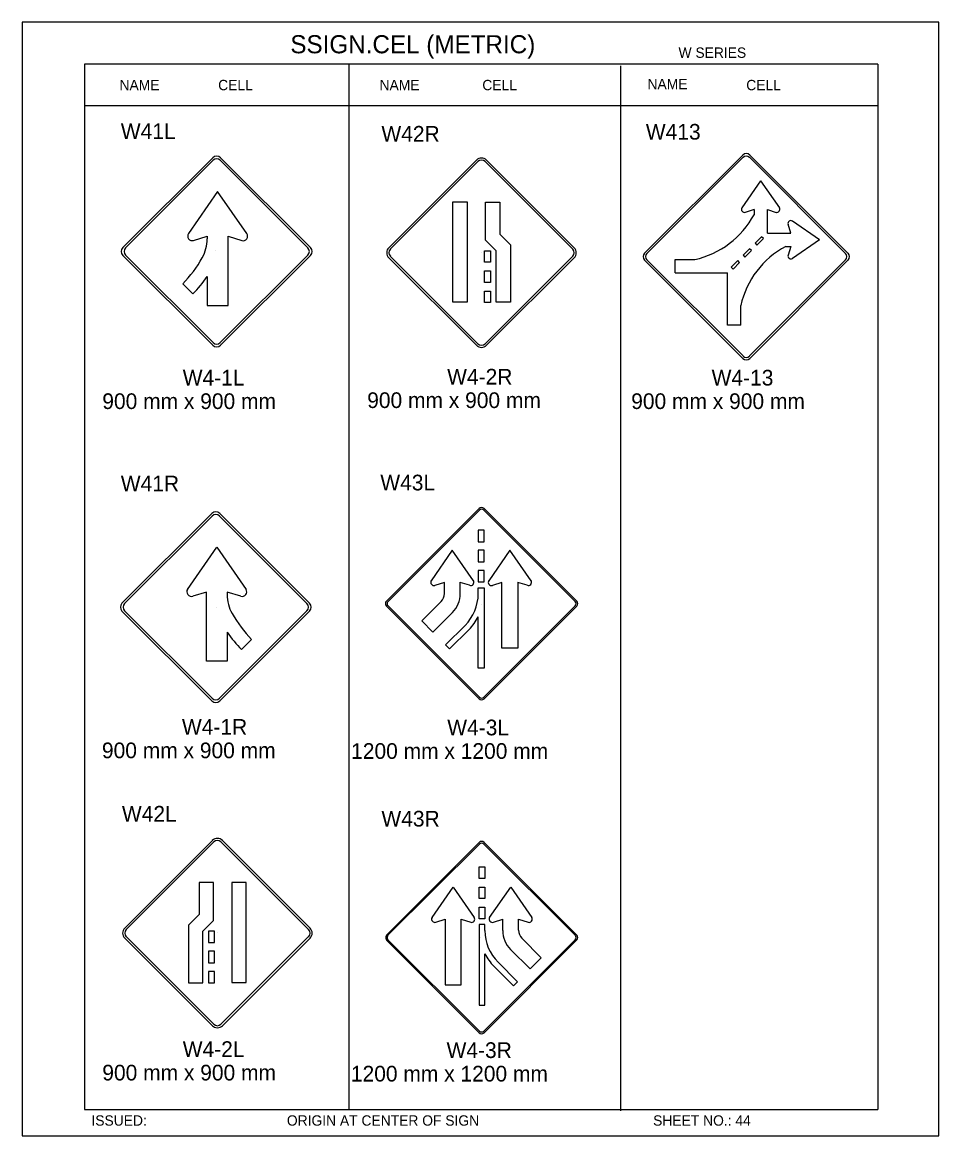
# Model space of a CAD drawing. Extents: x -12 to 6962, y -3756 to 679.
# Drawn here: x 1549.2 to 1724.4, y -5 to 208 of the extents above; entities that cross this region are included whole.
import ezdxf

# ---------------------------------------------------------------- set-up
doc = ezdxf.new("R2010")
doc.units = 0
for name, color, linetype in [('Level 1', 7, 'Continuous'), ('Level 2', 7, 'Continuous'), ('Level 3', 7, 'Continuous'), ('Level 62', 7, 'Continuous')]:
    doc.layers.add(name, color=color, linetype=linetype)

msp = doc.modelspace()

# ---------------------------------------------------------------- linework, layer by layer
at = {"layer": 'Level 1'}
for p, q in [((1712.82, 200), (1561.06, 200)), ((1561.06, 200), (1561.06, 0)), ((1611.65, 200), (1611.65, 0)), ((1663.59, 199.72), (1663.59, -0.28)), ((1712.82, 200), (1712.82, 0)), ((1712.82, 192.08), (1561.06, 192.08)), ((1568.42, 164.93), (1585.61, 182.12)), ((1568.92, 164.87), (1585.68, 181.63)), ((1587.05, 181.63), (1603.8, 164.87)), ((1587.11, 182.12), (1604.3, 164.93)), ((1619.29, 164.91), (1636.05, 181.66)), ((1619.57, 164.63), (1636.33, 181.38)), ((1637.7, 181.38), (1654.45, 164.63)), ((1637.98, 181.66), (1654.73, 164.91)), ((1668.19, 163.86), (1686.97, 182.64)), ((1668.63, 163.8), (1687.03, 182.2)), ((1688.26, 182.2), (1706.65, 163.8)), ((1688.31, 182.64), (1707.1, 163.86)), ((1690.39, 177.7), (1686.82, 172.52)), ((1690.39, 177.7), (1693.99, 172.52)), ((1586.54, 175.69), (1580.96, 167.6)), ((1592.15, 167.6), (1586.54, 175.69)), ((1631.53, 154.47), (1631.53, 173.65)), ((1631.53, 173.65), (1634.26, 173.65)), ((1634.26, 173.65), (1634.26, 154.47)), ((1637.77, 166.37), (1637.77, 173.62)), ((1637.77, 173.62), (1640.5, 173.62)), ((1640.5, 173.62), (1640.5, 167.5)), ((1689.13, 172.19), (1687.45, 171.67)), ((1689.13, 172.19), (1689.13, 171.21)), ((1691.68, 172.19), (1693.35, 171.67)), ((1691.68, 167.71), (1691.68, 172.19)), ((1696.16, 167.71), (1695.64, 169.38)), ((1701.66, 166.42), (1696.47, 170.01)), ((1581.95, 166.28), (1584.56, 167.09)), ((1584.56, 167.09), (1584.56, 166.58)), ((1588.54, 153.84), (1588.54, 167.09)), ((1588.54, 167.09), (1591.16, 166.28)), ((1639.82, 164.32), (1637.77, 166.37)), ((1642.55, 165.45), (1640.5, 167.5)), ((1691.68, 167.71), (1696.16, 167.71)), ((1701.66, 166.42), (1696.47, 162.84)), ((1586.22, 164.34), (1586.22, 164.34)), ((1639.82, 154.45), (1639.82, 164.32)), ((1642.55, 165.45), (1642.55, 154.45)), ((1695.18, 165.15), (1696.16, 165.15)), ((1696.16, 165.15), (1695.64, 163.48)), ((1585.61, 146.24), (1568.42, 163.44)), ((1585.68, 146.74), (1568.92, 163.5)), ((1603.8, 163.5), (1587.05, 146.74)), ((1604.3, 163.44), (1587.11, 146.24)), ((1636.05, 146.22), (1619.29, 162.97)), ((1636.33, 146.5), (1619.57, 163.26)), ((1637.09, 164.01), (1637.09, 164.01)), ((1654.45, 163.26), (1637.7, 146.5)), ((1654.73, 162.97), (1637.98, 146.22)), ((1686.97, 143.73), (1668.19, 162.52)), ((1687.03, 144.18), (1668.63, 162.57)), ((1674.07, 160.07), (1674.07, 162.63)), ((1674.07, 162.63), (1677.79, 162.63)), ((1687.56, 163.15), (1687.56, 163.15)), ((1706.65, 162.57), (1688.26, 144.18)), ((1707.1, 162.52), (1688.31, 143.73)), ((1674.07, 160.07), (1679.06, 160.07)), ((1679.06, 160.07), (1684.05, 160.07)), ((1684.05, 155.08), (1684.05, 160.07)), ((1579.89, 157.98), (1581.82, 156.05)), ((1584.56, 159.38), (1584.56, 153.84)), ((1584.56, 153.84), (1588.54, 153.84)), ((1634.26, 154.47), (1631.53, 154.47)), ((1642.55, 154.45), (1639.82, 154.45)), ((1684.05, 150.09), (1684.05, 155.08)), ((1686.6, 150.09), (1686.6, 153.82)), ((1686.6, 150.09), (1684.05, 150.09)), ((1568.25, 96.86), (1585.45, 114.05)), ((1568.75, 96.79), (1585.51, 113.55)), ((1586.88, 113.55), (1603.63, 96.79)), ((1586.94, 114.05), (1604.13, 96.86)), ((1618.82, 97.26), (1636.56, 115)), ((1619.13, 97.22), (1636.6, 114.69)), ((1637.46, 114.69), (1654.93, 97.22)), ((1637.5, 115), (1655.24, 97.26)), ((1580.79, 99.52), (1586.4, 107.61)), ((1586.4, 107.61), (1591.98, 99.52)), ((1631.43, 106.99), (1627.39, 101.18)), ((1635.48, 101.18), (1631.43, 106.99)), ((1642.44, 106.99), (1638.4, 101.18)), ((1646.48, 101.18), (1642.44, 106.99)), ((1629.92, 100.86), (1628.08, 100.27)), ((1629.92, 98.73), (1629.92, 100.86)), ((1634.72, 100.29), (1632.94, 100.86)), ((1632.95, 98.7), (1632.95, 100.87)), ((1640.93, 100.86), (1639.09, 100.27)), ((1645.72, 100.29), (1643.95, 100.86)), ((1584.39, 99.01), (1581.78, 98.2)), ((1584.39, 85.77), (1584.39, 99.01)), ((1590.99, 98.2), (1588.37, 99.01)), ((1588.37, 99.01), (1588.37, 98.51)), ((1586.38, 95.97), (1586.38, 95.97)), ((1636.56, 78.58), (1618.82, 96.32)), ((1636.6, 78.89), (1619.13, 96.36)), ((1629.31, 97.2), (1625.58, 93.47)), ((1636.94, 96.6), (1636.94, 96.6)), ((1654.93, 96.36), (1637.46, 78.89)), ((1655.24, 96.32), (1637.5, 78.58)), ((1585.45, 78.17), (1568.25, 95.36)), ((1585.51, 78.67), (1568.75, 95.42)), ((1603.63, 95.42), (1586.88, 78.67)), ((1604.13, 95.36), (1586.94, 78.17)), ((1631.45, 95.07), (1627.72, 91.34)), ((1627.72, 91.34), (1625.58, 93.47)), ((1633.86, 92.62), (1630.13, 88.89)), ((1634.63, 91.84), (1630.9, 88.11)), ((1588.37, 91.3), (1588.37, 85.77)), ((1593.04, 89.9), (1591.12, 87.98)), ((1630.9, 88.11), (1630.13, 88.89)), ((1588.37, 85.77), (1584.39, 85.77)), ((1585.54, 51.45), (1568.78, 34.7)), ((1585.82, 51.18), (1569.06, 34.42)), ((1603.95, 34.42), (1587.19, 51.18)), ((1604.22, 34.7), (1587.47, 51.45)), ((1618.95, 33.48), (1636.56, 51.09)), ((1619.12, 33.31), (1636.6, 50.78)), ((1637.45, 50.78), (1654.92, 33.31)), ((1637.49, 51.09), (1655.24, 33.35)), ((1585.75, 43.41), (1583.02, 43.41)), ((1583.02, 43.41), (1583.02, 37.29)), ((1585.75, 36.16), (1585.75, 43.41)), ((1591.99, 43.44), (1589.26, 43.44)), ((1589.26, 43.44), (1589.26, 24.26)), ((1591.99, 24.26), (1591.99, 43.44)), ((1627.55, 36.72), (1631.59, 42.53)), ((1631.59, 42.53), (1635.63, 36.72)), ((1638.55, 36.72), (1642.6, 42.53)), ((1642.6, 42.53), (1646.64, 36.72)), ((1580.97, 35.24), (1583.02, 37.29)), ((1628.3, 35.83), (1630.08, 36.4)), ((1633.1, 36.4), (1634.94, 35.81)), ((1639.31, 35.83), (1641.08, 36.4)), ((1641.08, 34.24), (1641.08, 36.4)), ((1644.11, 34.28), (1644.11, 36.4)), ((1644.11, 36.4), (1645.94, 35.81)), ((1580.97, 35.24), (1580.97, 24.24)), ((1583.7, 34.11), (1585.75, 36.16)), ((1583.7, 24.24), (1583.7, 34.11)), ((1568.78, 32.77), (1585.54, 16.01)), ((1569.06, 33.05), (1585.82, 16.29)), ((1586.43, 33.8), (1586.43, 33.8)), ((1587.19, 16.29), (1603.95, 33.05)), ((1587.47, 16.01), (1604.22, 32.77)), ((1636.56, 14.67), (1618.95, 32.28)), ((1636.6, 14.98), (1619.12, 32.46)), ((1636.86, 32.91), (1636.86, 32.91)), ((1654.92, 32.46), (1637.45, 14.98)), ((1655.24, 32.42), (1637.49, 14.67)), ((1644.72, 32.75), (1648.45, 29.02)), ((1642.58, 30.61), (1646.31, 26.88)), ((1640.17, 28.16), (1643.9, 24.43)), ((1646.31, 26.88), (1648.45, 29.02)), ((1639.39, 27.39), (1643.12, 23.66)), ((1580.97, 24.24), (1583.7, 24.24)), ((1589.26, 24.26), (1591.99, 24.26)), ((1643.12, 23.66), (1643.9, 24.43)), ((1561.06, 0), (1712.82, 0))]:
    msp.add_line(p, q, dxfattribs=at)
for points in [[(1689.32, 165.74), (1689.68, 165.38), (1690.94, 166.64), (1690.58, 167)], [(1687.03, 163.45), (1687.39, 163.1), (1688.65, 164.35), (1688.29, 164.71)], [(1684.75, 161.17), (1685.11, 160.81), (1686.37, 162.07), (1686.01, 162.43)]]:
    msp.add_lwpolyline(points, close=True, dxfattribs=at)
for points in [[(1637.6, 164.32), (1638.7, 164.32), (1638.7, 162.12), (1637.6, 162.12), (1637.6, 164.32)], [(1637.6, 160.46), (1638.7, 160.46), (1638.7, 158.26), (1637.6, 158.26), (1637.6, 160.46)], [(1637.6, 156.61), (1638.7, 156.61), (1638.7, 154.41), (1637.6, 154.41), (1637.6, 156.61)], [(1637.49, 110.84), (1636.39, 110.84), (1636.39, 108.64), (1637.49, 108.64), (1637.49, 110.84)], [(1637.49, 106.99), (1636.39, 106.99), (1636.39, 104.79), (1637.49, 104.79), (1637.49, 106.99)], [(1637.49, 103.14), (1636.39, 103.14), (1636.39, 100.94), (1637.49, 100.94), (1637.49, 103.14)], [(1643.95, 100.87), (1643.95, 88.28), (1640.92, 88.28), (1640.93, 100.86)], [(1636.38, 98.66), (1636.39, 99.84), (1637.49, 99.84), (1637.49, 84.43), (1636.38, 84.43), (1636.39, 94.25)], [(1636.54, 46.39), (1637.64, 46.39), (1637.64, 44.18), (1636.54, 44.18), (1636.54, 46.39)], [(1636.54, 42.53), (1637.64, 42.53), (1637.64, 40.33), (1636.54, 40.33), (1636.54, 42.53)], [(1636.54, 38.68), (1637.64, 38.68), (1637.64, 36.48), (1636.54, 36.48), (1636.54, 38.68)], [(1630.08, 36.4), (1630.08, 23.82), (1633.1, 23.82), (1633.1, 36.4)], [(1585.92, 34.11), (1584.82, 34.11), (1584.82, 31.91), (1585.92, 31.91), (1585.92, 34.11)], [(1637.64, 34.21), (1637.64, 35.38), (1636.54, 35.38), (1636.54, 19.97), (1637.64, 19.97), (1637.64, 29.79)], [(1585.92, 30.26), (1584.82, 30.26), (1584.82, 28.05), (1585.92, 28.05), (1585.92, 30.26)], [(1585.92, 26.4), (1584.82, 26.4), (1584.82, 24.2), (1585.92, 24.2), (1585.92, 26.4)]]:
    msp.add_lwpolyline(points, dxfattribs=at)
for centre, radius, start, end in [((1586.36, 181.38), 1.06, 45, 135), ((1586.36, 180.94), 0.969, 45, 135), ((1637.01, 180.69), 1.37, 45.0002, 134.9998), ((1637.01, 180.7), 0.969, 45, 135), ((1687.64, 181.97), 0.949, 45, 135), ((1687.64, 181.58), 0.87, 45, 135), ((1674.13, 179.24), 17.01, 282.441, 331.8555), ((1687.29, 172.22), 0.564, 148.3306, 286.2022), ((1693.5, 172.22), 0.564, 253.8259, 31.6413), ((1696.18, 169.53), 0.564, 58.3416, 196.1912), ((1581.7, 167.13), 0.88, 148.3306, 286.2022), ((1577.4, 166.56), 7.16, 330.1103, 0.2243), ((1591.4, 167.13), 0.881, 253.9102, 31.557), ((1569.17, 164.18), 1.06, 135, 225), ((1569.61, 164.18), 0.969, 135, 225), ((1603.12, 164.18), 0.969, 315, 45), ((1603.55, 164.18), 1.06, 315, 45), ((1620.26, 163.94), 1.37, 134.9998, 225.0002), ((1620.26, 163.94), 0.969, 135, 225), ((1653.77, 163.94), 0.969, 315, 45), ((1653.76, 163.94), 1.37, 315.0002, 45.0002), ((1703.21, 150.15), 17.01, 118.1445, 167.559), ((1562.02, 175.17), 24.79, 316.1151, 330.563), ((1668.86, 163.19), 0.949, 135, 225), ((1669.25, 163.19), 0.87, 135, 225), ((1696.18, 163.32), 0.564, 163.8088, 301.6584), ((1706.03, 163.19), 0.87, 315, 45), ((1706.43, 163.19), 0.949, 315, 45), ((1561.45, 175.64), 28.25, 316.1108, 324.8585), ((1586.36, 146.99), 1.06, 225, 315), ((1586.36, 147.43), 0.969, 225, 315), ((1637.01, 147.19), 1.37, 225.0002, 315.0002), ((1637.01, 147.19), 0.969, 225, 315), ((1687.64, 144.4), 0.949, 225, 315), ((1687.64, 144.79), 0.87, 225, 315), ((1637.03, 114.53), 0.66, 45, 135), ((1586.19, 113.3), 1.06, 45, 135), ((1586.19, 112.86), 0.969, 45, 135), ((1637.03, 114.26), 0.605, 45, 135), ((1627.92, 100.87), 0.619, 149.6632, 284.9314), ((1634.94, 100.87), 0.619, 248.9225, 30.2124), ((1638.93, 100.87), 0.619, 149.6632, 284.9314), ((1645.95, 100.87), 0.619, 248.9225, 30.2124), ((1581.54, 99.06), 0.881, 148.443, 286.0898), ((1595.53, 98.48), 7.16, 179.7757, 209.8897), ((1591.24, 99.05), 0.88, 253.7978, 31.6694), ((1627.72, 98.73), 2.2, 316.1209, 359.9854), ((1627.72, 98.73), 5.23, 315.4731, 359.5804), ((1627.72, 98.73), 8.67, 315.1081, 359.5161), ((1569, 96.11), 1.06, 135, 225), ((1569.44, 96.11), 0.969, 135, 225), ((1602.95, 96.11), 0.969, 315, 45), ((1603.39, 96.11), 1.06, 315, 45), ((1619.29, 96.79), 0.66, 135, 225), ((1619.56, 96.79), 0.605, 135, 225), ((1654.5, 96.79), 0.605, 315, 45), ((1654.77, 96.79), 0.66, 315, 45), ((1610.92, 107.1), 24.79, 209.437, 223.8849), ((1627.72, 98.73), 9.76, 315.1081, 332.6568), ((1611.48, 107.57), 28.25, 215.1415, 223.8892), ((1637.03, 79.32), 0.605, 225, 315), ((1586.19, 78.92), 1.06, 225, 315), ((1586.19, 79.35), 0.969, 225, 315), ((1637.03, 79.05), 0.66, 225, 315), ((1586.5, 50.49), 1.37, 45.0002, 134.9998), ((1586.5, 50.49), 0.969, 45, 135), ((1637.03, 50.63), 0.66, 45, 135), ((1637.03, 50.35), 0.605, 45, 135), ((1628.08, 36.41), 0.619, 149.7876, 291.0775), ((1635.1, 36.41), 0.619, 255.0686, 30.3368), ((1639.09, 36.41), 0.619, 149.7876, 291.0775), ((1646.1, 36.41), 0.619, 255.0686, 30.3368), ((1569.75, 33.73), 1.37, 134.9998, 224.9998), ((1569.75, 33.73), 0.969, 135, 225), ((1603.26, 33.73), 0.969, 315, 45), ((1603.26, 33.73), 1.37, 314.9998, 45.0002), ((1646.31, 34.28), 8.67, 180.5084, 224.9165), ((1646.31, 34.27), 5.23, 180.3772, 224.4845), ((1646.31, 34.28), 2.2, 180.0186, 223.8831), ((1619.55, 32.88), 0.6, 135, 225), ((1654.5, 32.88), 0.605, 315, 45), ((1654.77, 32.88), 0.66, 315, 45), ((1646.31, 34.28), 9.77, 207.3499, 224.8987), ((1586.5, 16.98), 1.37, 224.9998, 314.9998), ((1586.5, 16.98), 0.969, 225, 315), ((1637.03, 15.41), 0.605, 225, 315), ((1637.03, 15.14), 0.66, 225, 315)]:
    msp.add_arc(centre, radius, start, end, dxfattribs=at)
at = {"layer": 'Level 3'}
msp.add_arc((1619.55, 32.88), 0.85, 134.9998, 225.0002, dxfattribs=at)
at = {"layer": 'Level 62'}
msp.add_lwpolyline([(1549.19, -5.05), (1724.45, -5.05), (1724.45, 208.05), (1549.19, 208.05)], close=True, dxfattribs=at)

# ---------------------------------------------------------------- texts
at = {"layer": 'Level 2'}
for s, p in [('W41L', (1568.03, 185.7)), ('W42R', (1617.87, 185.2)), ('W413', (1668.44, 185.59)), ('W43L', (1617.66, 118.46)), ('W41R', (1568.03, 118.28)), ('W42L', (1568.24, 55.07)), ('W43R', (1617.87, 54.13))]:
    msp.add_text(s, height=3, dxfattribs=at).set_placement(p)
at = {"layer": 'Level 3'}
for s, height, p in [('SSIGN.CEL (METRIC)', 3.4642, (1600.45, 202.11)), ('W SERIES', 1.979, (1674.69, 201.24)), ('NAME', 1.98, (1567.78, 195.04)), ('CELL', 1.98, (1586.65, 195.04)), ('NAME', 1.98, (1617.51, 195.04)), ('CELL', 1.98, (1637.17, 195.04)), ('NAME', 1.98, (1668.75, 195.23)), ('CELL', 1.98, (1687.64, 195.04)), ('W4-1L', 3, (1579.87, 138.53)), ('W4-2R', 3, (1630.44, 138.72)), ('W4-13', 3, (1681.02, 138.53)), ('900 mm x 900 mm', 3, (1564.49, 134.03)), ('900 mm x 900 mm', 3, (1615.15, 134.22)), ('900 mm x 900 mm', 3, (1665.64, 134.03)), ('W4-1R', 3, (1579.72, 71.7)), ('W4-3L', 3, (1630.46, 71.58)), ('900 mm x 900 mm', 3, (1564.42, 67.2)), ('1200 mm x 1200 mm', 3, (1612.08, 67.08)), ('W4-2L', 3, (1579.87, 10.03)), ('W4-3R', 3, (1630.33, 9.83)), ('900 mm x 900 mm', 3, (1564.49, 5.53)), ('1200 mm x 1200 mm', 3, (1612.03, 5.33)), ('ISSUED:', 1.98, (1562.41, -3.12)), ('ORIGIN AT CENTER OF SIGN', 1.9795, (1599.79, -3.12)), ('SHEET NO.: 44', 1.9795, (1669.83, -3.12))]:
    msp.add_text(s, height=height, dxfattribs=at).set_placement(p)

doc.saveas('drawing.dxf')
